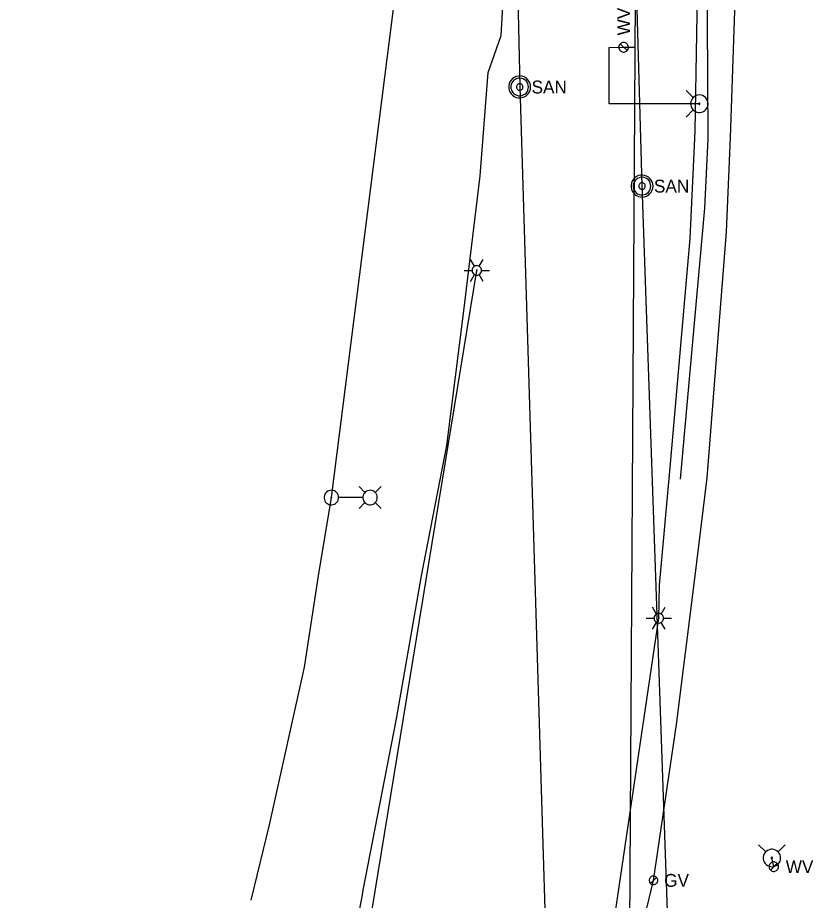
# Model space of a CAD drawing. Extents: x 600849 to 606371, y 330010 to 403088.
# Drawn here: x 604861.8 to 605100.3, y 331581 to 331845.6 of the extents above; entities that cross this region are included whole.
import ezdxf

# ---------------------------------------------------------------- set-up
doc = ezdxf.new("R2010")
doc.units = 0
for name, color, linetype in [('E_LTG', 7, 'Continuous'), ('E_LTG_CID', 7, 'Continuous'), ('E_UTL_E_UG', 7, 'Continuous'), ('E_UTL_G', 7, 'Continuous'), ('E_UTL_G_UG', 7, 'Continuous'), ('E_UTL_SAN', 7, 'Continuous'), ('E_UTL_SAN_UG', 7, 'Continuous'), ('E_UTL_SAN_UG_MMSD', 7, 'Continuous'), ('E_UTL_W', 7, 'Continuous'), ('E_UTL_W_UG', 7, 'Continuous'), ('E_UTL_WHydrant', 7, 'Continuous')]:
    doc.layers.add(name, color=color, linetype=linetype)

msp = doc.modelspace()

# ---------------------------------------------------------------- linework, layer by layer
at = {"layer": 'E_LTG'}
for points in [[(604998.71, 331771.08), (604997.51, 331773.15)], [(605000.85, 331769.85), (605000.82, 331770.12), (605000.75, 331770.38), (605000.62, 331770.62), (605000.45, 331770.83), (605000.25, 331771.01), (605000.01, 331771.15), (604999.76, 331771.24), (604999.49, 331771.27), (604999.22, 331771.26), (604998.95, 331771.2), (604998.71, 331771.08), (604998.48, 331770.93), (604998.3, 331770.73), (604998.15, 331770.5), (604998.05, 331770.25), (604998, 331769.98), (604998, 331769.71), (604998.05, 331769.44), (604998.15, 331769.19), (604998.3, 331768.96), (604998.48, 331768.77), (604998.71, 331768.61), (604998.95, 331768.5), (604999.22, 331768.43), (604999.49, 331768.42), (604999.76, 331768.46), (605000.01, 331768.55), (605000.25, 331768.68), (605000.45, 331768.86), (605000.62, 331769.07), (605000.75, 331769.32), (605000.82, 331769.58), (605000.85, 331769.85)], [(605000.85, 331769.85), (605000.82, 331770.12), (605000.75, 331770.38), (605000.62, 331770.62), (605000.45, 331770.83), (605000.25, 331771.01), (605000.01, 331771.15), (604999.76, 331771.24), (604999.49, 331771.27), (604999.22, 331771.26), (604998.95, 331771.2), (604998.71, 331771.08), (604998.48, 331770.93), (604998.3, 331770.73), (604998.15, 331770.5), (604998.05, 331770.25), (604998, 331769.98), (604998, 331769.71), (604998.05, 331769.44), (604998.15, 331769.19), (604998.3, 331768.96), (604998.48, 331768.77), (604998.71, 331768.61), (604998.95, 331768.5), (604999.22, 331768.43), (604999.49, 331768.42), (604999.76, 331768.46), (605000.01, 331768.55), (605000.25, 331768.68), (605000.45, 331768.86), (605000.62, 331769.07), (605000.75, 331769.32), (605000.82, 331769.58), (605000.85, 331769.85)], [(605000.85, 331769.85), (605000.82, 331770.12), (605000.75, 331770.38), (605000.62, 331770.62), (605000.45, 331770.83), (605000.25, 331771.01), (605000.01, 331771.15), (604999.76, 331771.24), (604999.49, 331771.27), (604999.22, 331771.26), (604998.95, 331771.2), (604998.71, 331771.08), (604998.48, 331770.93), (604998.3, 331770.73), (604998.15, 331770.5), (604998.05, 331770.25), (604998, 331769.98), (604998, 331769.71), (604998.05, 331769.44), (604998.15, 331769.19), (604998.3, 331768.96), (604998.48, 331768.77), (604998.71, 331768.61), (604998.95, 331768.5), (604999.22, 331768.43), (604999.49, 331768.42), (604999.76, 331768.46), (605000.01, 331768.55), (605000.25, 331768.68), (605000.45, 331768.86), (605000.62, 331769.07), (605000.75, 331769.32), (605000.82, 331769.58), (605000.85, 331769.85)], [(605000.13, 331771.08), (605001.33, 331773.15)], [(604995.61, 331769.85), (604997.99, 331769.85)], [(604997.51, 331766.55), (604998.71, 331768.61)], [(604999.54, 331769.85), (604999.54, 331769.87), (604999.53, 331769.89), (604999.52, 331769.91), (604999.51, 331769.93), (604999.49, 331769.94), (604999.47, 331769.95), (604999.45, 331769.96), (604999.43, 331769.97), (604999.4, 331769.96), (604999.38, 331769.96), (604999.36, 331769.95), (604999.34, 331769.94), (604999.33, 331769.92), (604999.31, 331769.9), (604999.31, 331769.88), (604999.3, 331769.86), (604999.3, 331769.84), (604999.31, 331769.81), (604999.31, 331769.79), (604999.33, 331769.77), (604999.34, 331769.76), (604999.36, 331769.74), (604999.38, 331769.73), (604999.4, 331769.73), (604999.43, 331769.73), (604999.45, 331769.73), (604999.47, 331769.74), (604999.49, 331769.75), (604999.51, 331769.76), (604999.52, 331769.78), (604999.53, 331769.8), (604999.54, 331769.82), (604999.54, 331769.85)], [(605001.33, 331766.55), (605000.13, 331768.61)], [(605000.85, 331769.85), (605003.23, 331769.85)], [(604965.91, 331703.28), (604964.13, 331705.06)], [(604968.95, 331703.28), (604970.73, 331705.06)], [(604958, 331701.76), (604957.96, 331702.17), (604957.84, 331702.57), (604957.66, 331702.93), (604957.4, 331703.26), (604957.09, 331703.53), (604956.73, 331703.74), (604956.34, 331703.87), (604955.93, 331703.93), (604955.52, 331703.91), (604955.11, 331703.81), (604954.74, 331703.64), (604954.4, 331703.4), (604954.11, 331703.1), (604953.89, 331702.75), (604953.74, 331702.37), (604953.66, 331701.96), (604953.66, 331701.55), (604953.74, 331701.14), (604953.89, 331700.76), (604954.11, 331700.41), (604954.4, 331700.11), (604954.74, 331699.87), (604955.11, 331699.7), (604955.52, 331699.6), (604955.93, 331699.58), (604956.34, 331699.64), (604956.73, 331699.78), (604957.09, 331699.98), (604957.4, 331700.26), (604957.66, 331700.58), (604957.84, 331700.95), (604957.96, 331701.34), (604958, 331701.76)], [(604955.99, 331701.76), (604955.99, 331701.79), (604955.98, 331701.82), (604955.96, 331701.85), (604955.95, 331701.87), (604955.92, 331701.89), (604955.89, 331701.91), (604955.86, 331701.92), (604955.83, 331701.92), (604955.8, 331701.92), (604955.77, 331701.91), (604955.74, 331701.9), (604955.72, 331701.88), (604955.69, 331701.86), (604955.68, 331701.83), (604955.67, 331701.8), (604955.66, 331701.77), (604955.66, 331701.74), (604955.67, 331701.71), (604955.68, 331701.68), (604955.69, 331701.65), (604955.72, 331701.63), (604955.74, 331701.61), (604955.77, 331701.6), (604955.8, 331701.59), (604955.83, 331701.59), (604955.86, 331701.59), (604955.89, 331701.61), (604955.92, 331701.62), (604955.95, 331701.64), (604955.96, 331701.67), (604955.98, 331701.69), (604955.99, 331701.73), (604955.99, 331701.76)], [(604969.6, 331701.76), (604969.56, 331702.17), (604969.45, 331702.57), (604969.26, 331702.93), (604969, 331703.26), (604968.69, 331703.53), (604968.33, 331703.74), (604967.94, 331703.87), (604967.53, 331703.93), (604967.12, 331703.91), (604966.72, 331703.81), (604966.34, 331703.64), (604966, 331703.4), (604965.72, 331703.1), (604965.49, 331702.75), (604965.34, 331702.37), (604965.26, 331701.96), (604965.26, 331701.55), (604965.34, 331701.14), (604965.49, 331700.76), (604965.72, 331700.41), (604966, 331700.11), (604966.34, 331699.87), (604966.72, 331699.7), (604967.12, 331699.6), (604967.53, 331699.58), (604967.94, 331699.64), (604968.33, 331699.78), (604968.69, 331699.98), (604969, 331700.26), (604969.26, 331700.58), (604969.45, 331700.95), (604969.56, 331701.34), (604969.6, 331701.76)], [(604965.22, 331701.76), (604958.04, 331701.76)], [(604965.91, 331700.23), (604964.13, 331698.46)], [(604968.95, 331700.23), (604970.73, 331698.46)], [(605053.26, 331666.81), (605052.06, 331668.88)], [(605054.68, 331666.81), (605055.88, 331668.88)], [(605050.16, 331665.58), (605052.54, 331665.58)], [(605055.4, 331665.58), (605055.37, 331665.85), (605055.3, 331666.11), (605055.17, 331666.35), (605055, 331666.56), (605054.8, 331666.74), (605054.56, 331666.88), (605054.31, 331666.97), (605054.04, 331667), (605053.77, 331666.99), (605053.5, 331666.93), (605053.26, 331666.81), (605053.03, 331666.66), (605052.85, 331666.46), (605052.7, 331666.23), (605052.6, 331665.98), (605052.55, 331665.71), (605052.55, 331665.44), (605052.6, 331665.17), (605052.7, 331664.92), (605052.85, 331664.69), (605053.03, 331664.5), (605053.26, 331664.34), (605053.5, 331664.23), (605053.77, 331664.16), (605054.04, 331664.15), (605054.31, 331664.19), (605054.56, 331664.28), (605054.8, 331664.41), (605055, 331664.59), (605055.17, 331664.8), (605055.3, 331665.05), (605055.37, 331665.31), (605055.4, 331665.58)], [(605055.4, 331665.58), (605055.37, 331665.85), (605055.3, 331666.11), (605055.17, 331666.35), (605055, 331666.56), (605054.8, 331666.74), (605054.56, 331666.88), (605054.31, 331666.97), (605054.04, 331667), (605053.77, 331666.99), (605053.5, 331666.93), (605053.26, 331666.81), (605053.03, 331666.66), (605052.85, 331666.46), (605052.7, 331666.23), (605052.6, 331665.98), (605052.55, 331665.71), (605052.55, 331665.44), (605052.6, 331665.17), (605052.7, 331664.92), (605052.85, 331664.69), (605053.03, 331664.5), (605053.26, 331664.34), (605053.5, 331664.23), (605053.77, 331664.16), (605054.04, 331664.15), (605054.31, 331664.19), (605054.56, 331664.28), (605054.8, 331664.41), (605055, 331664.59), (605055.17, 331664.8), (605055.3, 331665.05), (605055.37, 331665.31), (605055.4, 331665.58)], [(605055.4, 331665.58), (605055.37, 331665.85), (605055.3, 331666.11), (605055.17, 331666.35), (605055, 331666.56), (605054.8, 331666.74), (605054.56, 331666.88), (605054.31, 331666.97), (605054.04, 331667), (605053.77, 331666.99), (605053.5, 331666.93), (605053.26, 331666.81), (605053.03, 331666.66), (605052.85, 331666.46), (605052.7, 331666.23), (605052.6, 331665.98), (605052.55, 331665.71), (605052.55, 331665.44), (605052.6, 331665.17), (605052.7, 331664.92), (605052.85, 331664.69), (605053.03, 331664.5), (605053.26, 331664.34), (605053.5, 331664.23), (605053.77, 331664.16), (605054.04, 331664.15), (605054.31, 331664.19), (605054.56, 331664.28), (605054.8, 331664.41), (605055, 331664.59), (605055.17, 331664.8), (605055.3, 331665.05), (605055.37, 331665.31), (605055.4, 331665.58)], [(605054.09, 331665.58), (605054.09, 331665.6), (605054.08, 331665.62), (605054.07, 331665.64), (605054.06, 331665.66), (605054.04, 331665.67), (605054.02, 331665.68), (605054, 331665.69), (605053.98, 331665.7), (605053.95, 331665.69), (605053.93, 331665.69), (605053.91, 331665.68), (605053.89, 331665.67), (605053.88, 331665.65), (605053.86, 331665.63), (605053.86, 331665.61), (605053.85, 331665.59), (605053.85, 331665.57), (605053.86, 331665.54), (605053.86, 331665.52), (605053.88, 331665.5), (605053.89, 331665.49), (605053.91, 331665.47), (605053.93, 331665.46), (605053.95, 331665.46), (605053.98, 331665.46), (605054, 331665.46), (605054.02, 331665.47), (605054.04, 331665.48), (605054.06, 331665.49), (605054.07, 331665.51), (605054.08, 331665.53), (605054.09, 331665.55), (605054.09, 331665.58)], [(605055.4, 331665.58), (605057.78, 331665.58)], [(605052.06, 331662.28), (605053.26, 331664.34)], [(605055.88, 331662.28), (605054.68, 331664.34)]]:
    msp.add_lwpolyline(points, dxfattribs=at)
at = {"layer": 'E_LTG_CID'}
msp.add_lwpolyline([(604931.85, 331581.07), (604937.27, 331603.67), (604947.8, 331650.94), (604952, 331678.28), (604955.83, 331701.76), (604989.48, 331966.47), (604996.27, 332242.26), (604998.49, 332512.59), (605000.29, 332783.81), (605002.15, 332931.75), (605000.64, 332964.83), (605000.69, 332966.2), (605002.17, 333011.44), (605003.78, 333073.37), (605005.15, 333128.46), (605004.43, 333142.5)], dxfattribs=at)
at = {"layer": 'E_UTL_E_UG'}
for points in [[(605060.47, 331707.24), (605067.75, 331788.52), (605068.77, 331809.24), (605068.42, 331863), (605066.58, 332057.11), (605069.29, 332407.59)], [(605038.2, 331558.64), (605053.97, 331665.58), (605054.16, 331675.48), (605057.33, 331710.76), (605063.33, 331779.39), (605064.89, 331811.56), (605066.7, 331922.92), (605066.28, 331973.16), (605065.35, 332014.58), (605064.76, 332065.68), (605063.4, 332175.3), (605062.74, 332212.21)], [(604966.1, 331567.76), (604967.93, 331577.63), (604999.42, 331769.85)]]:
    msp.add_lwpolyline(points, dxfattribs=at)
at = {"layer": 'E_UTL_G'}
for points in [[(605053.63, 331587.01), (605053.61, 331587.25), (605053.54, 331587.48), (605053.43, 331587.7), (605053.28, 331587.89), (605053.09, 331588.05), (605052.88, 331588.17), (605052.65, 331588.25), (605052.41, 331588.29), (605052.17, 331588.28), (605051.93, 331588.22), (605051.71, 331588.12), (605051.51, 331587.98), (605051.34, 331587.8), (605051.21, 331587.59), (605051.12, 331587.37), (605051.07, 331587.13), (605051.07, 331586.88), (605051.12, 331586.65), (605051.21, 331586.42), (605051.34, 331586.21), (605051.51, 331586.04), (605051.71, 331585.9), (605051.93, 331585.79), (605052.17, 331585.74), (605052.41, 331585.72), (605052.65, 331585.76), (605052.88, 331585.84), (605053.09, 331585.96), (605053.28, 331586.12), (605053.43, 331586.31), (605053.54, 331586.53), (605053.61, 331586.76), (605053.63, 331587.01)], [(605051.44, 331586.1), (605053.26, 331587.91)]]:
    msp.add_lwpolyline(points, dxfattribs=at)
at = {"layer": 'E_UTL_G_UG'}
for points in [[(605030.78, 331483.16), (605036.41, 331510.46), (605041, 331526.42), (605043.91, 331546.77), (605047.79, 331567.91), (605052.35, 331587.01), (605059.28, 331633.75), (605064.76, 331677.5), (605068.49, 331707.7), (605074.22, 331781.45), (605075.46, 331809.71), (605078.06, 331885.79), (605077.96, 331921.74), (605077.56, 331972.3), (605077.08, 332012.55), (605076.17, 332068.78), (605075.45, 332099.34), (605075.08, 332165.21), (605074.66, 332210.44), (605074.75, 332235.8)], [(604900.58, 331325.56), (604922.44, 331394.24), (604937.48, 331446.14), (604950.04, 331504.06), (604965.2, 331582.62), (604965.35, 331584.06), (604975.31, 331635.47), (604982.89, 331678.27), (604990.4, 331717.36), (604995.58, 331758.52), (605000.39, 331798.15), (605002.85, 331829.16), (605006.75, 331840.21), (605007.31, 331850.72)]]:
    msp.add_lwpolyline(points, dxfattribs=at)
at = {"layer": 'E_UTL_SAN'}
for points in [[(605015.55, 331824.83), (605015.49, 331825.45), (605015.32, 331826.05), (605015.03, 331826.61), (605014.64, 331827.1), (605014.17, 331827.52), (605013.62, 331827.83), (605013.03, 331828.03), (605012.41, 331828.12), (605011.78, 331828.09), (605011.17, 331827.95), (605010.6, 331827.69), (605010.09, 331827.32), (605009.66, 331826.87), (605009.32, 331826.34), (605009.09, 331825.76), (605008.97, 331825.14), (605008.97, 331824.51), (605009.09, 331823.9), (605009.32, 331823.32), (605009.66, 331822.79), (605010.09, 331822.33), (605010.6, 331821.97), (605011.17, 331821.71), (605011.78, 331821.56), (605012.41, 331821.53), (605013.03, 331821.62), (605013.62, 331821.83), (605014.17, 331822.14), (605014.64, 331822.55), (605015.03, 331823.04), (605015.32, 331823.6), (605015.49, 331824.2), (605015.55, 331824.83)], [(605014.89, 331824.83), (605014.84, 331825.33), (605014.7, 331825.81), (605014.47, 331826.25), (605014.16, 331826.65), (605013.78, 331826.98), (605013.35, 331827.23), (605012.87, 331827.39), (605012.38, 331827.46), (605011.88, 331827.44), (605011.39, 331827.32), (605010.93, 331827.11), (605010.52, 331826.82), (605010.18, 331826.46), (605009.91, 331826.04), (605009.72, 331825.57), (605009.62, 331825.08), (605009.62, 331824.58), (605009.72, 331824.08), (605009.91, 331823.62), (605010.18, 331823.2), (605010.52, 331822.83), (605010.93, 331822.54), (605011.39, 331822.33), (605011.88, 331822.21), (605012.38, 331822.19), (605012.87, 331822.26), (605013.35, 331822.43), (605013.78, 331822.68), (605014.16, 331823.01), (605014.47, 331823.4), (605014.7, 331823.85), (605014.84, 331824.33), (605014.89, 331824.83)], [(605013.24, 331824.83), (605013.22, 331825.01), (605013.17, 331825.2), (605013.08, 331825.36), (605012.97, 331825.51), (605012.83, 331825.63), (605012.66, 331825.73), (605012.49, 331825.79), (605012.3, 331825.82), (605012.11, 331825.81), (605011.93, 331825.76), (605011.76, 331825.68), (605011.6, 331825.58), (605011.47, 331825.44), (605011.37, 331825.28), (605011.3, 331825.11), (605011.27, 331824.92), (605011.27, 331824.73), (605011.3, 331824.55), (605011.37, 331824.37), (605011.47, 331824.22), (605011.6, 331824.08), (605011.76, 331823.97), (605011.93, 331823.89), (605012.11, 331823.85), (605012.3, 331823.84), (605012.49, 331823.87), (605012.66, 331823.93), (605012.83, 331824.02), (605012.97, 331824.14), (605013.08, 331824.29), (605013.17, 331824.46), (605013.22, 331824.64), (605013.24, 331824.83)], [(605052.22, 331795.13), (605052.16, 331795.75), (605051.99, 331796.35), (605051.7, 331796.91), (605051.31, 331797.4), (605050.84, 331797.82), (605050.29, 331798.13), (605049.7, 331798.33), (605049.08, 331798.42), (605048.45, 331798.39), (605047.84, 331798.25), (605047.27, 331797.99), (605046.76, 331797.62), (605046.33, 331797.17), (605045.99, 331796.64), (605045.76, 331796.06), (605045.64, 331795.44), (605045.64, 331794.81), (605045.76, 331794.2), (605045.99, 331793.62), (605046.33, 331793.09), (605046.76, 331792.63), (605047.27, 331792.27), (605047.84, 331792.01), (605048.45, 331791.86), (605049.08, 331791.83), (605049.7, 331791.92), (605050.29, 331792.13), (605050.84, 331792.44), (605051.31, 331792.85), (605051.7, 331793.34), (605051.99, 331793.9), (605052.16, 331794.5), (605052.22, 331795.13)], [(605051.56, 331795.13), (605051.51, 331795.63), (605051.37, 331796.11), (605051.14, 331796.55), (605050.83, 331796.95), (605050.45, 331797.28), (605050.02, 331797.53), (605049.54, 331797.69), (605049.05, 331797.76), (605048.55, 331797.74), (605048.06, 331797.62), (605047.6, 331797.41), (605047.19, 331797.12), (605046.85, 331796.76), (605046.58, 331796.34), (605046.39, 331795.87), (605046.29, 331795.38), (605046.29, 331794.88), (605046.39, 331794.38), (605046.58, 331793.92), (605046.85, 331793.5), (605047.19, 331793.13), (605047.6, 331792.84), (605048.06, 331792.63), (605048.55, 331792.51), (605049.05, 331792.49), (605049.54, 331792.56), (605050.02, 331792.73), (605050.45, 331792.98), (605050.83, 331793.31), (605051.14, 331793.7), (605051.37, 331794.15), (605051.51, 331794.63), (605051.56, 331795.13)], [(605049.91, 331795.13), (605049.89, 331795.31), (605049.84, 331795.5), (605049.75, 331795.66), (605049.64, 331795.81), (605049.5, 331795.93), (605049.33, 331796.03), (605049.15, 331796.09), (605048.97, 331796.12), (605048.78, 331796.11), (605048.6, 331796.06), (605048.43, 331795.98), (605048.27, 331795.88), (605048.14, 331795.74), (605048.04, 331795.58), (605047.97, 331795.41), (605047.94, 331795.22), (605047.94, 331795.03), (605047.97, 331794.85), (605048.04, 331794.67), (605048.14, 331794.52), (605048.27, 331794.38), (605048.43, 331794.27), (605048.6, 331794.19), (605048.78, 331794.15), (605048.97, 331794.14), (605049.15, 331794.17), (605049.33, 331794.23), (605049.5, 331794.32), (605049.64, 331794.44), (605049.75, 331794.59), (605049.84, 331794.76), (605049.89, 331794.94), (605049.91, 331795.13)]]:
    msp.add_lwpolyline(points, dxfattribs=at)
at = {"layer": 'E_UTL_SAN_UG'}
for p, q in [((605048.95, 331795.33), (605040.9, 332090.37)), ((605060.52, 331462.84), (605048.95, 331795.33))]:
    msp.add_line(p, q, dxfattribs=at)
at = {"layer": 'E_UTL_SAN_UG_MMSD'}
for p, q in [((605012.41, 331824.88), (605001.66, 332297.25)), ((605023.68, 331451.52), (605012.41, 331824.88))]:
    msp.add_line(p, q, dxfattribs=at)
at = {"layer": 'E_UTL_W'}
msp.add_line((605088.42, 331591.12), (605087.84, 331593.72), dxfattribs=at)
for points in [[(605043.41, 331838.14), (605043.14, 331838.12), (605042.88, 331838.04), (605042.64, 331837.92), (605042.43, 331837.75), (605042.25, 331837.54), (605042.11, 331837.31), (605042.02, 331837.05), (605041.99, 331836.78), (605042, 331836.51), (605042.06, 331836.25), (605042.17, 331836), (605042.33, 331835.78), (605042.53, 331835.6), (605042.76, 331835.45), (605043.01, 331835.35), (605043.27, 331835.3), (605043.55, 331835.3), (605043.81, 331835.35), (605044.06, 331835.45), (605044.29, 331835.6), (605044.49, 331835.78), (605044.64, 331836), (605044.76, 331836.25), (605044.82, 331836.51), (605044.83, 331836.78), (605044.8, 331837.05), (605044.71, 331837.31), (605044.57, 331837.54), (605044.39, 331837.75), (605044.18, 331837.92), (605043.94, 331838.04), (605043.68, 331838.12), (605043.41, 331838.14)], [(605044.42, 331835.71), (605042.4, 331837.72)], [(605089.85, 331591.12), (605089.82, 331591.39), (605089.74, 331591.65), (605089.62, 331591.89), (605089.45, 331592.1), (605089.25, 331592.28), (605089.01, 331592.41), (605088.76, 331592.5), (605088.49, 331592.54), (605088.22, 331592.53), (605087.95, 331592.46), (605087.71, 331592.35), (605087.49, 331592.19), (605087.3, 331592), (605087.15, 331591.77), (605087.05, 331591.52), (605087, 331591.25), (605087, 331590.98), (605087.05, 331590.72), (605087.15, 331590.46), (605087.3, 331590.24), (605087.49, 331590.04), (605087.71, 331589.88), (605087.95, 331589.77), (605088.22, 331589.71), (605088.49, 331589.69), (605088.76, 331589.73), (605089.01, 331589.82), (605089.25, 331589.96), (605089.45, 331590.13), (605089.62, 331590.35), (605089.74, 331590.59), (605089.82, 331590.85), (605089.85, 331591.12)], [(605087.41, 331590.11), (605089.43, 331592.12)]]:
    msp.add_lwpolyline(points, dxfattribs=at)
at = {"layer": 'E_UTL_W_UG'}
for points in [[(604662.85, 330776.78), (604719.99, 330861.17), (604771.51, 330900.13), (604792.62, 330926.22), (604804.59, 330947.13), (605054.68, 331381.7), (605055.13, 331442.45), (605044.65, 331474.36), (605047.01, 331851.63), (605038.36, 332278.66), (605035.8, 332410.28), (605072.23, 332411.32), (605076.98, 332411.12), (605079.88, 332411.16)], [(605066.1, 331819.8), (605039.1, 331819.8), (605039.1, 331836.7), (605043.5, 331836.73), (605043.5, 331836.73), (605046.91, 331836.73)]]:
    msp.add_lwpolyline(points, dxfattribs=at)
at = {"layer": 'E_UTL_WHydrant'}
for points in [[(605064.26, 331821.63), (605062.12, 331823.77)], [(605066.1, 331822.42), (605065.6, 331822.37), (605065.12, 331822.23), (605064.68, 331822), (605064.29, 331821.69), (605063.96, 331821.32), (605063.71, 331820.89), (605063.55, 331820.41), (605063.48, 331819.92), (605063.5, 331819.42), (605063.62, 331818.94), (605063.83, 331818.48), (605064.12, 331818.08), (605064.48, 331817.73), (605064.9, 331817.46), (605065.36, 331817.28), (605065.85, 331817.19), (605066.35, 331817.19), (605066.84, 331817.28), (605067.3, 331817.46), (605067.72, 331817.73), (605068.08, 331818.08), (605068.37, 331818.48), (605068.58, 331818.94), (605068.7, 331819.42), (605068.72, 331819.92), (605068.65, 331820.41), (605068.49, 331820.89), (605068.24, 331821.32), (605067.91, 331821.69), (605067.52, 331822), (605067.07, 331822.23), (605066.6, 331822.37), (605066.1, 331822.42)], [(605066.1, 331820), (605066.06, 331819.99), (605066.03, 331819.98), (605065.99, 331819.96), (605065.96, 331819.94), (605065.94, 331819.91), (605065.92, 331819.88), (605065.9, 331819.84), (605065.9, 331819.81), (605065.9, 331819.77), (605065.91, 331819.73), (605065.93, 331819.7), (605065.95, 331819.66), (605065.98, 331819.64), (605066.01, 331819.62), (605066.04, 331819.6), (605066.08, 331819.6), (605066.12, 331819.6), (605066.16, 331819.6), (605066.19, 331819.62), (605066.22, 331819.64), (605066.25, 331819.66), (605066.27, 331819.7), (605066.29, 331819.73), (605066.3, 331819.77), (605066.3, 331819.81), (605066.29, 331819.84), (605066.28, 331819.88), (605066.26, 331819.91), (605066.24, 331819.94), (605066.21, 331819.96), (605066.17, 331819.98), (605066.14, 331819.99), (605066.1, 331820)], [(605064.26, 331817.96), (605062.12, 331815.82)], [(605086.01, 331595.55), (605083.86, 331597.69)], [(605090.46, 331593.72), (605090.42, 331594.21), (605090.27, 331594.69), (605090.05, 331595.14), (605089.74, 331595.53), (605089.36, 331595.85), (605088.93, 331596.1), (605088.46, 331596.27), (605087.96, 331596.34), (605087.47, 331596.31), (605086.98, 331596.2), (605086.53, 331595.99), (605086.12, 331595.7), (605085.78, 331595.34), (605085.51, 331594.92), (605085.32, 331594.46), (605085.23, 331593.97), (605085.23, 331593.47), (605085.32, 331592.98), (605085.51, 331592.52), (605085.78, 331592.1), (605086.12, 331591.73), (605086.53, 331591.45), (605086.98, 331591.24), (605087.47, 331591.12), (605087.96, 331591.1), (605088.46, 331591.17), (605088.93, 331591.33), (605089.36, 331591.58), (605089.74, 331591.91), (605090.05, 331592.3), (605090.27, 331592.74), (605090.42, 331593.22), (605090.46, 331593.72)], [(605089.68, 331595.55), (605091.82, 331597.69)], [(605088.04, 331593.72), (605088.04, 331593.76), (605088.03, 331593.79), (605088.01, 331593.83), (605087.98, 331593.86), (605087.96, 331593.88), (605087.92, 331593.9), (605087.89, 331593.91), (605087.85, 331593.92), (605087.81, 331593.92), (605087.77, 331593.91), (605087.74, 331593.89), (605087.71, 331593.87), (605087.68, 331593.84), (605087.66, 331593.81), (605087.65, 331593.77), (605087.64, 331593.74), (605087.64, 331593.7), (605087.65, 331593.66), (605087.66, 331593.63), (605087.68, 331593.59), (605087.71, 331593.57), (605087.74, 331593.54), (605087.77, 331593.53), (605087.81, 331593.52), (605087.85, 331593.52), (605087.89, 331593.52), (605087.92, 331593.53), (605087.96, 331593.55), (605087.98, 331593.58), (605088.01, 331593.61), (605088.03, 331593.64), (605088.04, 331593.68), (605088.04, 331593.72)]]:
    msp.add_lwpolyline(points, dxfattribs=at)

# ---------------------------------------------------------------- texts
at = {"layer": 'E_UTL_G'}
msp.add_text('GV', height=3.85, dxfattribs=at).set_placement((605055.56, 331585.08))
at = {"layer": 'E_UTL_SAN'}
for p in [(605015.82, 331822.88), (605052.49, 331793.18)]:
    msp.add_text('SAN', height=3.849, dxfattribs=at).set_placement(p)
at = {"layer": 'E_UTL_W'}
msp.add_text('WV', height=3.85, rotation=90, dxfattribs=at).set_placement((605045.33, 331840.28))
msp.add_text('WV', height=3.85, dxfattribs=at).set_placement((605091.98, 331589.19))

doc.saveas('drawing.dxf')
